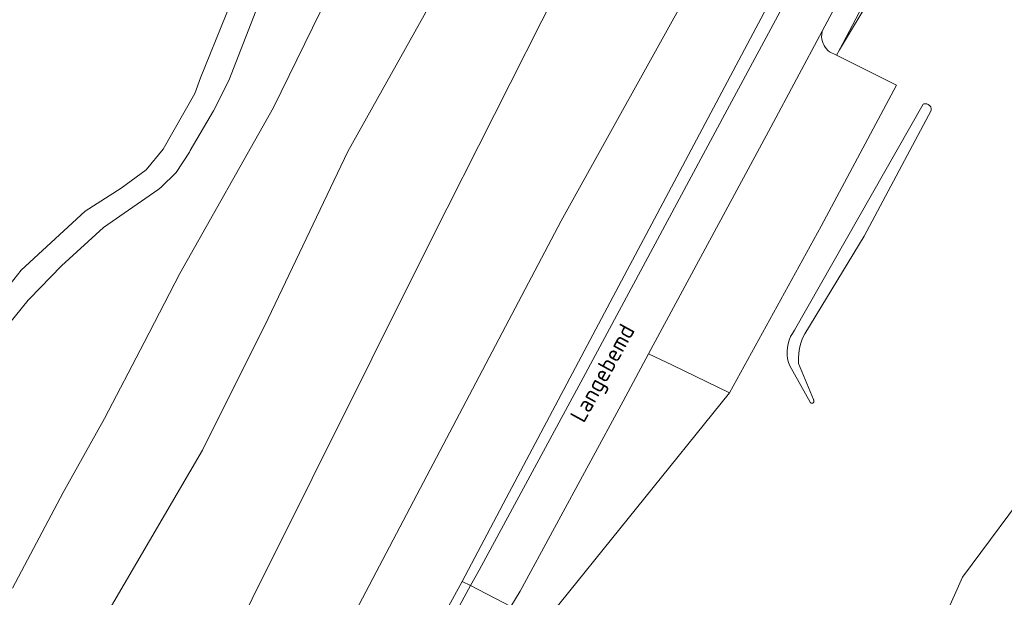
# Model space of a CAD drawing. Extents: x 184422 to 188298, y 343471 to 350189.
# Tile 289 of 513: x 187342 to 187448, y 346782 to 346844. Entities that reach past the tile are written whole.
import ezdxf
from ezdxf.enums import TextEntityAlignment as Align

# ---------------------------------------------------------------- set-up
doc = ezdxf.new("R2010")
doc.units = 0
for name, color, linetype, lineweight in [('B-WA-GR-GRAS-GV', 252, 'Continuous', 13), ('B-WA-GR-GROENVOORZIENING-GV', 252, 'Continuous', 18), ('B-WA-GW-TALUD_KRUIN-G', 252, 'Continuous', 18), ('B-WA-OG-TERREIN_CULTUURSCHEIDING-GV', 252, 'Continuous', 18), ('B-WA-OG-TOPOGRAFIE-T18', 252, 'Continuous', 18), ('B-WA-OG-WATER_BEEK-GV', 252, 'Continuous', 18), ('B-WA-OG-WATER_SLOOT-GV', 252, 'Continuous', 18), ('B-WA-OG-WEG-GV', 252, 'Continuous', 18), ('B-WA-VH-ONVERHARD-GV', 252, 'Continuous', 18), ('B-WA-VH-VERHARDING_ASFALT-GV', 252, 'Continuous', 18), ('B-WA-VH-VERHARDING_HALFVERHARDING_GRIND-GV', 252, 'Continuous', 18)]:
    doc.layers.add(name, color=color, linetype=linetype, lineweight=lineweight)
doc.styles.add('NLCS-ISO-M1000-T18', font='NLCS-ISO.ttf', dxfattribs={"height": 1.8})

msp = doc.modelspace()

# ---------------------------------------------------------------- linework, layer by layer
at = {"layer": 'B-WA-GR-GRAS-GV', "flags": 128}
for points in [[(187338.44, 346812.828), (187342.077, 346817.374), (187348.98, 346823.74), (187352.865, 346826.22), (187355.593, 346828.204), (187357.412, 346830.436), (187360.843, 346836.47), (187361.456, 346838.156), (187366.992, 346851.914), (187371.052, 346860.836), (187376.756, 346876.791), (187376.756, 346880.015), (187376.58, 346880.388), (187376.242, 346880.538), (187375.292, 346880.277), (187375.215, 346880.268), (187341.88, 346870.85)], [(187338.44, 346812.828), (187342.077, 346817.374), (187348.98, 346823.74), (187352.865, 346826.22), (187355.593, 346828.204), (187357.412, 346830.436), (187360.843, 346836.47), (187361.456, 346838.156), (187366.992, 346851.914), (187371.052, 346860.836), (187376.756, 346876.791), (187376.756, 346880.015), (187376.58, 346880.388), (187376.242, 346880.538), (187375.292, 346880.277), (187375.215, 346880.268), (187341.88, 346870.85)], [(187338.44, 346812.828), (187342.077, 346817.374), (187348.98, 346823.74), (187352.865, 346826.22), (187355.593, 346828.204), (187357.412, 346830.436), (187360.843, 346836.47), (187361.456, 346838.156), (187366.992, 346851.914), (187371.052, 346860.836), (187376.756, 346876.791), (187376.756, 346880.015), (187376.58, 346880.388), (187376.242, 346880.538), (187375.292, 346880.277), (187375.215, 346880.268), (187341.88, 346870.85)], [(187370.272, 346852.753), (187364.505, 346837.884), (187362.868, 346834.61), (187360.347, 346830.312), (187360.256, 346830.138), (187358.819, 346827.93), (187357.15, 346826.312), (187356.833, 346826.054), (187350.964, 346821.962), (187346.417, 346817.829), (187342.97, 346814.263), (187342.821, 346814.109), (187338.068, 346808.281)], [(187370.272, 346852.753), (187364.505, 346837.884), (187362.868, 346834.61), (187360.347, 346830.312), (187360.256, 346830.138), (187358.819, 346827.93), (187357.15, 346826.312), (187356.833, 346826.054), (187350.964, 346821.962), (187346.417, 346817.829), (187342.97, 346814.263), (187342.821, 346814.109), (187338.068, 346808.281)], [(187370.272, 346852.753), (187364.505, 346837.884), (187362.868, 346834.61), (187360.347, 346830.312), (187360.256, 346830.138), (187358.819, 346827.93), (187357.15, 346826.312), (187356.833, 346826.054), (187350.964, 346821.962), (187346.417, 346817.829), (187342.97, 346814.263), (187342.821, 346814.109), (187338.068, 346808.281)], [(187341.13, 346782.964), (187346.586, 346793.305), (187351.09, 346801.298), (187355.347, 346809.518), (187359.217, 346816.992), (187369.355, 346834.944), (187377.798, 346852.24)], [(187341.13, 346782.964), (187346.586, 346793.305), (187351.09, 346801.298), (187355.347, 346809.518), (187359.217, 346816.992), (187369.355, 346834.944), (187377.798, 346852.24)], [(187341.13, 346782.964), (187346.586, 346793.305), (187351.09, 346801.298), (187355.347, 346809.518), (187359.217, 346816.992), (187369.355, 346834.944), (187377.798, 346852.24)], [(187387.458, 346779.455), (187389.757, 346783.686), (187394.523, 346792.7), (187406.713, 346815.664), (187410.577, 346822.904), (187426.074, 346852.128)], [(187387.458, 346779.455), (187389.757, 346783.686), (187394.523, 346792.7), (187406.713, 346815.664), (187410.577, 346822.904), (187426.074, 346852.128)], [(187387.458, 346779.455), (187389.757, 346783.686), (187394.523, 346792.7), (187406.713, 346815.664), (187410.577, 346822.904), (187426.074, 346852.128)], [(187415.152, 346849.128), (187400.476, 346822.71), (187385.221, 346793.727), (187374.575, 346773.5)], [(187415.152, 346849.128), (187400.476, 346822.71), (187385.221, 346793.727), (187374.575, 346773.5)], [(187415.152, 346849.128), (187400.476, 346822.71), (187385.221, 346793.727), (187374.575, 346773.5)]]:
    msp.add_lwpolyline(points, dxfattribs=at)
at = {"layer": 'B-WA-GR-GROENVOORZIENING-GV', "flags": 128}
msp.add_lwpolyline([(187325.697, 346663.096), (187337.664, 346685.182), (187350.135, 346708.291), (187362.628, 346731.583), (187375.599, 346755.643), (187380.289, 346764.234), (187388.337, 346778.977), (187390.646, 346783.228), (187389.757, 346783.686), (187387.458, 346779.455), (187379.411, 346764.713), (187374.72, 346756.119), (187361.747, 346732.056), (187349.254, 346708.764), (187336.784, 346685.657), (187312.115, 346640.13)], dxfattribs=at)
msp.add_lwpolyline([(187325.697, 346663.096), (187337.664, 346685.182), (187350.135, 346708.291), (187362.628, 346731.583), (187375.599, 346755.643), (187380.289, 346764.234), (187388.337, 346778.977), (187390.646, 346783.228), (187389.757, 346783.686), (187387.458, 346779.455), (187379.411, 346764.713), (187374.72, 346756.119), (187361.747, 346732.056), (187349.254, 346708.764), (187336.784, 346685.657), (187312.115, 346640.13)], dxfattribs=at)
msp.add_lwpolyline([(187325.697, 346663.096), (187337.664, 346685.182), (187350.135, 346708.291), (187362.628, 346731.583), (187375.599, 346755.643), (187380.289, 346764.234), (187388.337, 346778.977), (187390.646, 346783.228), (187389.757, 346783.686), (187387.458, 346779.455), (187379.411, 346764.713), (187374.72, 346756.119), (187361.747, 346732.056), (187349.254, 346708.764), (187336.784, 346685.657), (187312.115, 346640.13)], dxfattribs=at)
at = {"layer": 'B-WA-GW-TALUD_KRUIN-G', "flags": 128}
msp.add_lwpolyline([(187442.461, 346756.498), (187475.819, 346814.703), (187481.857, 346828.526), (187489.847, 346847.599), (187493.696, 346859.706), (187493.709, 346872.105), (187489.342, 346883.668), (187480.916, 346893.42), (187469.721, 346899.538), (187463.501, 346900.315), (187459.63, 346897.637), (187455.782, 346890.366), (187449.463, 346877.805), (187446.081, 346870.654), (187430.567, 346841.207)], dxfattribs=at)
msp.add_lwpolyline([(187442.461, 346756.498), (187475.819, 346814.703), (187481.857, 346828.526), (187489.847, 346847.599), (187493.696, 346859.706), (187493.709, 346872.105), (187489.342, 346883.668), (187480.916, 346893.42), (187469.721, 346899.538), (187463.501, 346900.315), (187459.63, 346897.637), (187455.782, 346890.366), (187449.463, 346877.805), (187446.081, 346870.654), (187430.567, 346841.207)], dxfattribs=at)
msp.add_lwpolyline([(187442.461, 346756.498), (187475.819, 346814.703), (187481.857, 346828.526), (187489.847, 346847.599), (187493.696, 346859.706), (187493.709, 346872.105), (187489.342, 346883.668), (187480.916, 346893.42), (187469.721, 346899.538), (187463.501, 346900.315), (187459.63, 346897.637), (187455.782, 346890.366), (187449.463, 346877.805), (187446.081, 346870.654), (187430.567, 346841.207)], dxfattribs=at)
at = {"layer": 'B-WA-OG-TERREIN_CULTUURSCHEIDING-GV', "flags": 128}
for points in [[(187442.461, 346756.498), (187475.819, 346814.703), (187481.857, 346828.526), (187489.847, 346847.599), (187493.696, 346859.706), (187493.709, 346872.105), (187489.342, 346883.668), (187480.916, 346893.42), (187469.721, 346899.538), (187463.501, 346900.315), (187459.63, 346897.637), (187455.782, 346890.366), (187449.463, 346877.805), (187446.081, 346870.654), (187430.567, 346841.207), (187447.79, 346869.903), (187455.166, 346881.287), (187465.022, 346891.962), (187479.869, 346880.751), (187484.229, 346861.487), (187480.735, 346850.497), (187473.072, 346832.206), (187469.367, 346822.008)], [(187442.461, 346756.498), (187475.819, 346814.703), (187481.857, 346828.526), (187489.847, 346847.599), (187493.696, 346859.706), (187493.709, 346872.105), (187489.342, 346883.668), (187480.916, 346893.42), (187469.721, 346899.538), (187463.501, 346900.315), (187459.63, 346897.637), (187455.782, 346890.366), (187449.463, 346877.805), (187446.081, 346870.654), (187430.567, 346841.207), (187447.79, 346869.903), (187455.166, 346881.287), (187465.022, 346891.962), (187479.869, 346880.751), (187484.229, 346861.487), (187480.735, 346850.497), (187473.072, 346832.206), (187469.367, 346822.008)], [(187442.461, 346756.498), (187475.819, 346814.703), (187481.857, 346828.526), (187489.847, 346847.599), (187493.696, 346859.706), (187493.709, 346872.105), (187489.342, 346883.668), (187480.916, 346893.42), (187469.721, 346899.538), (187463.501, 346900.315), (187459.63, 346897.637), (187455.782, 346890.366), (187449.463, 346877.805), (187446.081, 346870.654), (187430.567, 346841.207), (187447.79, 346869.903), (187455.166, 346881.287), (187465.022, 346891.962), (187479.869, 346880.751), (187484.229, 346861.487), (187480.735, 346850.497), (187473.072, 346832.206), (187469.367, 346822.008)], [(187469.367, 346822.008), (187473.072, 346832.206), (187480.735, 346850.497), (187484.229, 346861.487), (187479.869, 346880.751), (187465.022, 346891.962), (187455.166, 346881.287), (187447.79, 346869.903), (187430.567, 346841.207), (187430.247, 346840.602), (187436.729, 346837.389), (187428.581, 346822.107), (187418.689, 346804.087), (187398.553, 346779.15), (187431.273, 346762.27), (187437.861, 346770.641), (187443.858, 346784.144), (187459.956, 346805.779)], [(187469.367, 346822.008), (187473.072, 346832.206), (187480.735, 346850.497), (187484.229, 346861.487), (187479.869, 346880.751), (187465.022, 346891.962), (187455.166, 346881.287), (187447.79, 346869.903), (187430.567, 346841.207), (187430.247, 346840.602), (187436.729, 346837.389), (187428.581, 346822.107), (187418.689, 346804.087), (187398.553, 346779.15), (187431.273, 346762.27), (187437.861, 346770.641), (187443.858, 346784.144), (187459.956, 346805.779)], [(187469.367, 346822.008), (187473.072, 346832.206), (187480.735, 346850.497), (187484.229, 346861.487), (187479.869, 346880.751), (187465.022, 346891.962), (187455.166, 346881.287), (187447.79, 346869.903), (187430.567, 346841.207), (187430.247, 346840.602), (187436.729, 346837.389), (187428.581, 346822.107), (187418.689, 346804.087), (187398.553, 346779.15), (187431.273, 346762.27), (187437.861, 346770.641), (187443.858, 346784.144), (187459.956, 346805.779)], [(187459.956, 346805.779), (187443.858, 346784.144), (187437.861, 346770.641)], [(187459.956, 346805.779), (187443.858, 346784.144), (187437.861, 346770.641)], [(187459.956, 346805.779), (187443.858, 346784.144), (187437.861, 346770.641)]]:
    msp.add_lwpolyline(points, dxfattribs=at)
msp.add_lwpolyline([(187440.024, 346835.344), (187440.088, 346835.323), (187440.149, 346835.296), (187440.207, 346835.263), (187440.261, 346835.224), (187440.31, 346835.18), (187440.355, 346835.131), (187440.395, 346835.077), (187440.429, 346835.019), (187440.456, 346834.959), (187440.477, 346834.895), (187440.492, 346834.83), (187440.499, 346834.764), (187440.5, 346834.697), (187440.494, 346834.631), (187433.236, 346821.024), (187426.822, 346810.483), (187426.577, 346809.985), (187426.382, 346809.466), (187426.24, 346808.929), (187426.153, 346808.381), (187426.12, 346807.827), (187426.143, 346807.273), (187427.745, 346803.354), (187427.761, 346803.336), (187427.774, 346803.317), (187427.786, 346803.297), (187427.796, 346803.275), (187427.803, 346803.252), (187427.808, 346803.229), (187427.81, 346803.206), (187427.81, 346803.182), (187427.803, 346803.135), (187427.796, 346803.113), (187427.787, 346803.091), (187427.775, 346803.071), (187427.761, 346803.051), (187427.746, 346803.034), (187427.728, 346803.018), (187427.709, 346803.004), (187427.689, 346802.991), (187427.667, 346802.981), (187427.645, 346802.974), (187427.622, 346802.968), (187427.599, 346802.966), (187427.575, 346802.965), (187427.551, 346802.967), (187427.528, 346802.971), (187427.506, 346802.978), (187427.484, 346802.987), (187427.463, 346802.999), (187427.443, 346803.012), (187427.425, 346803.027), (187427.409, 346803.044), (187427.394, 346803.063), (187427.382, 346803.083), (187425.187, 346806.997), (187425.053, 346807.382), (187424.961, 346807.779), (187424.909, 346808.184), (187424.9, 346808.592), (187424.933, 346808.998), (187425.008, 346809.399), (187425.125, 346809.79), (187425.281, 346810.167), (187425.475, 346810.525), (187425.705, 346810.862), (187439.631, 346835.324), (187439.694, 346835.344), (187439.76, 346835.358), (187439.826, 346835.365), (187439.893, 346835.365)], close=True, dxfattribs=at)
msp.add_lwpolyline([(187440.024, 346835.344), (187440.088, 346835.323), (187440.149, 346835.296), (187440.207, 346835.263), (187440.261, 346835.224), (187440.31, 346835.18), (187440.355, 346835.131), (187440.395, 346835.077), (187440.429, 346835.019), (187440.456, 346834.959), (187440.477, 346834.895), (187440.492, 346834.83), (187440.499, 346834.764), (187440.5, 346834.697), (187440.494, 346834.631), (187433.236, 346821.024), (187426.822, 346810.483), (187426.577, 346809.985), (187426.382, 346809.466), (187426.24, 346808.929), (187426.153, 346808.381), (187426.12, 346807.827), (187426.143, 346807.273), (187427.745, 346803.354), (187427.761, 346803.336), (187427.774, 346803.317), (187427.786, 346803.297), (187427.796, 346803.275), (187427.803, 346803.252), (187427.808, 346803.229), (187427.81, 346803.206), (187427.81, 346803.182), (187427.803, 346803.135), (187427.796, 346803.113), (187427.787, 346803.091), (187427.775, 346803.071), (187427.761, 346803.051), (187427.746, 346803.034), (187427.728, 346803.018), (187427.709, 346803.004), (187427.689, 346802.991), (187427.667, 346802.981), (187427.645, 346802.974), (187427.622, 346802.968), (187427.599, 346802.966), (187427.575, 346802.965), (187427.551, 346802.967), (187427.528, 346802.971), (187427.506, 346802.978), (187427.484, 346802.987), (187427.463, 346802.999), (187427.443, 346803.012), (187427.425, 346803.027), (187427.409, 346803.044), (187427.394, 346803.063), (187427.382, 346803.083), (187425.187, 346806.997), (187425.053, 346807.382), (187424.961, 346807.779), (187424.909, 346808.184), (187424.9, 346808.592), (187424.933, 346808.998), (187425.008, 346809.399), (187425.125, 346809.79), (187425.281, 346810.167), (187425.475, 346810.525), (187425.705, 346810.862), (187439.631, 346835.324), (187439.694, 346835.344), (187439.76, 346835.358), (187439.826, 346835.365), (187439.893, 346835.365)], close=True, dxfattribs=at)
msp.add_lwpolyline([(187440.024, 346835.344), (187440.088, 346835.323), (187440.149, 346835.296), (187440.207, 346835.263), (187440.261, 346835.224), (187440.31, 346835.18), (187440.355, 346835.131), (187440.395, 346835.077), (187440.429, 346835.019), (187440.456, 346834.959), (187440.477, 346834.895), (187440.492, 346834.83), (187440.499, 346834.764), (187440.5, 346834.697), (187440.494, 346834.631), (187433.236, 346821.024), (187426.822, 346810.483), (187426.577, 346809.985), (187426.382, 346809.466), (187426.24, 346808.929), (187426.153, 346808.381), (187426.12, 346807.827), (187426.143, 346807.273), (187427.745, 346803.354), (187427.761, 346803.336), (187427.774, 346803.317), (187427.786, 346803.297), (187427.796, 346803.275), (187427.803, 346803.252), (187427.808, 346803.229), (187427.81, 346803.206), (187427.81, 346803.182), (187427.803, 346803.135), (187427.796, 346803.113), (187427.787, 346803.091), (187427.775, 346803.071), (187427.761, 346803.051), (187427.746, 346803.034), (187427.728, 346803.018), (187427.709, 346803.004), (187427.689, 346802.991), (187427.667, 346802.981), (187427.645, 346802.974), (187427.622, 346802.968), (187427.599, 346802.966), (187427.575, 346802.965), (187427.551, 346802.967), (187427.528, 346802.971), (187427.506, 346802.978), (187427.484, 346802.987), (187427.463, 346802.999), (187427.443, 346803.012), (187427.425, 346803.027), (187427.409, 346803.044), (187427.394, 346803.063), (187427.382, 346803.083), (187425.187, 346806.997), (187425.053, 346807.382), (187424.961, 346807.779), (187424.909, 346808.184), (187424.9, 346808.592), (187424.933, 346808.998), (187425.008, 346809.399), (187425.125, 346809.79), (187425.281, 346810.167), (187425.475, 346810.525), (187425.705, 346810.862), (187439.631, 346835.324), (187439.694, 346835.344), (187439.76, 346835.358), (187439.826, 346835.365), (187439.893, 346835.365)], close=True, dxfattribs=at)
at = {"layer": 'B-WA-OG-WATER_BEEK-GV', "flags": 128}
for points in [[(187421.169, 346893.875), (187400.883, 346887.93), (187398.275, 346874.564), (187393.322, 346861.644), (187388.369, 346849.8), (187377.387, 346830.205), (187368.773, 346812.117), (187361.667, 346797.904), (187347.455, 346773.571), (187321.399, 346728.351), (187311.925, 346710.908), (187299.866, 346689.159), (187292.76, 346672.579), (187277.902, 346646.523), (187269.288, 346627.358), (187255.076, 346603.025), (187242.586, 346579.123), (187235.05, 346563.188), (187223.852, 346542.3), (187219.761, 346537.347), (187213.516, 346525.504), (187202.749, 346505.693), (187194.351, 346486.313)], [(187421.169, 346893.875), (187400.883, 346887.93), (187398.275, 346874.564), (187393.322, 346861.644), (187388.369, 346849.8), (187377.387, 346830.205), (187368.773, 346812.117), (187361.667, 346797.904), (187347.455, 346773.571), (187321.399, 346728.351), (187311.925, 346710.908), (187299.866, 346689.159), (187292.76, 346672.579), (187277.902, 346646.523), (187269.288, 346627.358), (187255.076, 346603.025), (187242.586, 346579.123), (187235.05, 346563.188), (187223.852, 346542.3), (187219.761, 346537.347), (187213.516, 346525.504), (187202.749, 346505.693), (187194.351, 346486.313)], [(187421.169, 346893.875), (187400.883, 346887.93), (187398.275, 346874.564), (187393.322, 346861.644), (187388.369, 346849.8), (187377.387, 346830.205), (187368.773, 346812.117), (187361.667, 346797.904), (187347.455, 346773.571), (187321.399, 346728.351), (187311.925, 346710.908), (187299.866, 346689.159), (187292.76, 346672.579), (187277.902, 346646.523), (187269.288, 346627.358), (187255.076, 346603.025), (187242.586, 346579.123), (187235.05, 346563.188), (187223.852, 346542.3), (187219.761, 346537.347), (187213.516, 346525.504), (187202.749, 346505.693), (187194.351, 346486.313)], [(187208.165, 346485.175), (187209.84, 346488.981), (187209.992, 346491.265), (187210.297, 346493.245), (187211.667, 346494.158), (187213.342, 346495.376), (187218.367, 346505.883), (187226.005, 346520.336), (187235.911, 346537.778), (187248.185, 346560.604), (187257.66, 346578.046), (187264.766, 346591.397), (187271.657, 346605.394), (187283.285, 346625.205), (187296.851, 346648.676), (187310.202, 346674.732), (187323.122, 346696.912), (187354.131, 346755.914), (187386.431, 346820.73), (187406.888, 346861.213), (187418.947, 346882.101), (187421.169, 346893.875)], [(187208.165, 346485.175), (187209.84, 346488.981), (187209.992, 346491.265), (187210.297, 346493.245), (187211.667, 346494.158), (187213.342, 346495.376), (187218.367, 346505.883), (187226.005, 346520.336), (187235.911, 346537.778), (187248.185, 346560.604), (187257.66, 346578.046), (187264.766, 346591.397), (187271.657, 346605.394), (187283.285, 346625.205), (187296.851, 346648.676), (187310.202, 346674.732), (187323.122, 346696.912), (187354.131, 346755.914), (187386.431, 346820.73), (187406.888, 346861.213), (187418.947, 346882.101), (187421.169, 346893.875)], [(187208.165, 346485.175), (187209.84, 346488.981), (187209.992, 346491.265), (187210.297, 346493.245), (187211.667, 346494.158), (187213.342, 346495.376), (187218.367, 346505.883), (187226.005, 346520.336), (187235.911, 346537.778), (187248.185, 346560.604), (187257.66, 346578.046), (187264.766, 346591.397), (187271.657, 346605.394), (187283.285, 346625.205), (187296.851, 346648.676), (187310.202, 346674.732), (187323.122, 346696.912), (187354.131, 346755.914), (187386.431, 346820.73), (187406.888, 346861.213), (187418.947, 346882.101), (187421.169, 346893.875)]]:
    msp.add_lwpolyline(points, dxfattribs=at)
at = {"layer": 'B-WA-OG-WATER_SLOOT-GV', "flags": 128}
for points in [[(187315.743, 346666.66), (187320.749, 346673.07), (187327.326, 346685.378), (187332.689, 346695.639), (187344.619, 346716.658), (187347.122, 346722.64), (187354.915, 346738.157), (187374.575, 346773.5), (187385.221, 346793.727), (187400.476, 346822.71), (187415.152, 346849.128), (187418.606, 346854.524), (187422.404, 346868.165), (187430.002, 346895.015), (187430.822, 346895.986), (187431.366, 346896.153), (187431.636, 346896.943), (187428.633, 346896.063), (187421.169, 346893.875)], [(187315.743, 346666.66), (187320.749, 346673.07), (187327.326, 346685.378), (187332.689, 346695.639), (187344.619, 346716.658), (187347.122, 346722.64), (187354.915, 346738.157), (187374.575, 346773.5), (187385.221, 346793.727), (187400.476, 346822.71), (187415.152, 346849.128), (187418.606, 346854.524), (187422.404, 346868.165), (187430.002, 346895.015), (187430.822, 346895.986), (187431.366, 346896.153), (187431.636, 346896.943), (187428.633, 346896.063), (187421.169, 346893.875)], [(187315.743, 346666.66), (187320.749, 346673.07), (187327.326, 346685.378), (187332.689, 346695.639), (187344.619, 346716.658), (187347.122, 346722.64), (187354.915, 346738.157), (187374.575, 346773.5), (187385.221, 346793.727), (187400.476, 346822.71), (187415.152, 346849.128), (187418.606, 346854.524), (187422.404, 346868.165), (187430.002, 346895.015), (187430.822, 346895.986), (187431.366, 346896.153), (187431.636, 346896.943), (187428.633, 346896.063), (187421.169, 346893.875)], [(187421.169, 346893.875), (187418.947, 346882.101), (187406.888, 346861.213), (187386.431, 346820.73), (187354.131, 346755.914), (187323.122, 346696.912), (187310.202, 346674.732), (187296.851, 346648.676), (187283.285, 346625.205), (187271.657, 346605.394), (187264.766, 346591.397), (187257.66, 346578.046), (187248.185, 346560.604), (187235.911, 346537.778), (187226.005, 346520.336), (187218.367, 346505.883), (187213.342, 346495.376), (187211.667, 346494.158), (187210.297, 346493.245), (187209.992, 346491.265), (187209.84, 346488.981), (187208.165, 346485.175)], [(187421.169, 346893.875), (187418.947, 346882.101), (187406.888, 346861.213), (187386.431, 346820.73), (187354.131, 346755.914), (187323.122, 346696.912), (187310.202, 346674.732), (187296.851, 346648.676), (187283.285, 346625.205), (187271.657, 346605.394), (187264.766, 346591.397), (187257.66, 346578.046), (187248.185, 346560.604), (187235.911, 346537.778), (187226.005, 346520.336), (187218.367, 346505.883), (187213.342, 346495.376), (187211.667, 346494.158), (187210.297, 346493.245), (187209.992, 346491.265), (187209.84, 346488.981), (187208.165, 346485.175)], [(187421.169, 346893.875), (187418.947, 346882.101), (187406.888, 346861.213), (187386.431, 346820.73), (187354.131, 346755.914), (187323.122, 346696.912), (187310.202, 346674.732), (187296.851, 346648.676), (187283.285, 346625.205), (187271.657, 346605.394), (187264.766, 346591.397), (187257.66, 346578.046), (187248.185, 346560.604), (187235.911, 346537.778), (187226.005, 346520.336), (187218.367, 346505.883), (187213.342, 346495.376), (187211.667, 346494.158), (187210.297, 346493.245), (187209.992, 346491.265), (187209.84, 346488.981), (187208.165, 346485.175)], [(187321.399, 346728.351), (187347.455, 346773.571), (187361.667, 346797.904), (187368.773, 346812.117), (187377.387, 346830.205), (187388.369, 346849.8), (187393.322, 346861.644), (187398.275, 346874.564), (187400.883, 346887.93), (187394.059, 346885.93), (187391.63, 346885.218), (187391.644, 346884.787), (187390.581, 346884.356), (187392.579, 346885.165), (187390.803, 346878.25), (187385.239, 346866.147), (187377.798, 346852.24), (187369.355, 346834.944), (187359.217, 346816.992), (187355.347, 346809.518), (187351.09, 346801.298), (187346.586, 346793.305), (187341.13, 346782.964)], [(187321.399, 346728.351), (187347.455, 346773.571), (187361.667, 346797.904), (187368.773, 346812.117), (187377.387, 346830.205), (187388.369, 346849.8), (187393.322, 346861.644), (187398.275, 346874.564), (187400.883, 346887.93), (187394.059, 346885.93), (187391.63, 346885.218), (187391.644, 346884.787), (187390.581, 346884.356), (187392.579, 346885.165), (187390.803, 346878.25), (187385.239, 346866.147), (187377.798, 346852.24), (187369.355, 346834.944), (187359.217, 346816.992), (187355.347, 346809.518), (187351.09, 346801.298), (187346.586, 346793.305), (187341.13, 346782.964)], [(187321.399, 346728.351), (187347.455, 346773.571), (187361.667, 346797.904), (187368.773, 346812.117), (187377.387, 346830.205), (187388.369, 346849.8), (187393.322, 346861.644), (187398.275, 346874.564), (187400.883, 346887.93), (187394.059, 346885.93), (187391.63, 346885.218), (187391.644, 346884.787), (187390.581, 346884.356), (187392.579, 346885.165), (187390.803, 346878.25), (187385.239, 346866.147), (187377.798, 346852.24), (187369.355, 346834.944), (187359.217, 346816.992), (187355.347, 346809.518), (187351.09, 346801.298), (187346.586, 346793.305), (187341.13, 346782.964)]]:
    msp.add_lwpolyline(points, dxfattribs=at)
msp.add_lwpolyline([(187427.81, 346803.182), (187427.81, 346803.206), (187427.808, 346803.229), (187427.803, 346803.252), (187427.796, 346803.275), (187427.786, 346803.297), (187427.774, 346803.317), (187427.761, 346803.336), (187427.745, 346803.354), (187426.143, 346807.273), (187426.12, 346807.827), (187426.153, 346808.381), (187426.24, 346808.929), (187426.382, 346809.466), (187426.577, 346809.985), (187426.822, 346810.483), (187433.236, 346821.024), (187440.494, 346834.631), (187440.5, 346834.697), (187440.499, 346834.764), (187440.492, 346834.83), (187440.477, 346834.895), (187440.456, 346834.959), (187440.429, 346835.019), (187440.395, 346835.077), (187440.355, 346835.131), (187440.31, 346835.18), (187440.261, 346835.224), (187440.207, 346835.263), (187440.149, 346835.296), (187440.088, 346835.323), (187440.024, 346835.344), (187439.893, 346835.365), (187439.826, 346835.365), (187439.76, 346835.358), (187439.694, 346835.344), (187439.631, 346835.324), (187425.705, 346810.862), (187425.475, 346810.525), (187425.281, 346810.167), (187425.125, 346809.79), (187425.008, 346809.399), (187424.933, 346808.998), (187424.9, 346808.592), (187424.909, 346808.184), (187424.961, 346807.779), (187425.053, 346807.382), (187425.187, 346806.997), (187427.382, 346803.083), (187427.394, 346803.063), (187427.409, 346803.044), (187427.425, 346803.027), (187427.443, 346803.012), (187427.463, 346802.999), (187427.484, 346802.987), (187427.506, 346802.978), (187427.528, 346802.971), (187427.551, 346802.967), (187427.575, 346802.965), (187427.599, 346802.966), (187427.622, 346802.968), (187427.645, 346802.974), (187427.667, 346802.981), (187427.689, 346802.991), (187427.709, 346803.004), (187427.728, 346803.018), (187427.746, 346803.034), (187427.761, 346803.051), (187427.775, 346803.071), (187427.787, 346803.091), (187427.796, 346803.113), (187427.803, 346803.135)], close=True, dxfattribs=at)
msp.add_lwpolyline([(187427.81, 346803.182), (187427.81, 346803.206), (187427.808, 346803.229), (187427.803, 346803.252), (187427.796, 346803.275), (187427.786, 346803.297), (187427.774, 346803.317), (187427.761, 346803.336), (187427.745, 346803.354), (187426.143, 346807.273), (187426.12, 346807.827), (187426.153, 346808.381), (187426.24, 346808.929), (187426.382, 346809.466), (187426.577, 346809.985), (187426.822, 346810.483), (187433.236, 346821.024), (187440.494, 346834.631), (187440.5, 346834.697), (187440.499, 346834.764), (187440.492, 346834.83), (187440.477, 346834.895), (187440.456, 346834.959), (187440.429, 346835.019), (187440.395, 346835.077), (187440.355, 346835.131), (187440.31, 346835.18), (187440.261, 346835.224), (187440.207, 346835.263), (187440.149, 346835.296), (187440.088, 346835.323), (187440.024, 346835.344), (187439.893, 346835.365), (187439.826, 346835.365), (187439.76, 346835.358), (187439.694, 346835.344), (187439.631, 346835.324), (187425.705, 346810.862), (187425.475, 346810.525), (187425.281, 346810.167), (187425.125, 346809.79), (187425.008, 346809.399), (187424.933, 346808.998), (187424.9, 346808.592), (187424.909, 346808.184), (187424.961, 346807.779), (187425.053, 346807.382), (187425.187, 346806.997), (187427.382, 346803.083), (187427.394, 346803.063), (187427.409, 346803.044), (187427.425, 346803.027), (187427.443, 346803.012), (187427.463, 346802.999), (187427.484, 346802.987), (187427.506, 346802.978), (187427.528, 346802.971), (187427.551, 346802.967), (187427.575, 346802.965), (187427.599, 346802.966), (187427.622, 346802.968), (187427.645, 346802.974), (187427.667, 346802.981), (187427.689, 346802.991), (187427.709, 346803.004), (187427.728, 346803.018), (187427.746, 346803.034), (187427.761, 346803.051), (187427.775, 346803.071), (187427.787, 346803.091), (187427.796, 346803.113), (187427.803, 346803.135)], close=True, dxfattribs=at)
msp.add_lwpolyline([(187427.81, 346803.182), (187427.81, 346803.206), (187427.808, 346803.229), (187427.803, 346803.252), (187427.796, 346803.275), (187427.786, 346803.297), (187427.774, 346803.317), (187427.761, 346803.336), (187427.745, 346803.354), (187426.143, 346807.273), (187426.12, 346807.827), (187426.153, 346808.381), (187426.24, 346808.929), (187426.382, 346809.466), (187426.577, 346809.985), (187426.822, 346810.483), (187433.236, 346821.024), (187440.494, 346834.631), (187440.5, 346834.697), (187440.499, 346834.764), (187440.492, 346834.83), (187440.477, 346834.895), (187440.456, 346834.959), (187440.429, 346835.019), (187440.395, 346835.077), (187440.355, 346835.131), (187440.31, 346835.18), (187440.261, 346835.224), (187440.207, 346835.263), (187440.149, 346835.296), (187440.088, 346835.323), (187440.024, 346835.344), (187439.893, 346835.365), (187439.826, 346835.365), (187439.76, 346835.358), (187439.694, 346835.344), (187439.631, 346835.324), (187425.705, 346810.862), (187425.475, 346810.525), (187425.281, 346810.167), (187425.125, 346809.79), (187425.008, 346809.399), (187424.933, 346808.998), (187424.9, 346808.592), (187424.909, 346808.184), (187424.961, 346807.779), (187425.053, 346807.382), (187425.187, 346806.997), (187427.382, 346803.083), (187427.394, 346803.063), (187427.409, 346803.044), (187427.425, 346803.027), (187427.443, 346803.012), (187427.463, 346802.999), (187427.484, 346802.987), (187427.506, 346802.978), (187427.528, 346802.971), (187427.551, 346802.967), (187427.575, 346802.965), (187427.599, 346802.966), (187427.622, 346802.968), (187427.645, 346802.974), (187427.667, 346802.981), (187427.689, 346802.991), (187427.709, 346803.004), (187427.728, 346803.018), (187427.746, 346803.034), (187427.761, 346803.051), (187427.775, 346803.071), (187427.787, 346803.091), (187427.796, 346803.113), (187427.803, 346803.135)], close=True, dxfattribs=at)
at = {"layer": 'B-WA-OG-WEG-GV', "flags": 128}
for points in [[(187436.438, 346898.928), (187431.807, 346897.674), (187431.636, 346896.943), (187431.366, 346896.153), (187434.491, 346897.109), (187436.477, 346897.368), (187438.722, 346897.411), (187440.88, 346896.979), (187442.65, 346895.857), (187443.686, 346893.957), (187444.29, 346891.626), (187444.333, 346889.511), (187443.945, 346886.317), (187441.873, 346881.871), (187429.527, 346858.56), (187426.074, 346852.128), (187410.577, 346822.904), (187406.713, 346815.664), (187394.523, 346792.7), (187389.757, 346783.686)], [(187436.438, 346898.928), (187431.807, 346897.674), (187431.636, 346896.943), (187431.366, 346896.153), (187434.491, 346897.109), (187436.477, 346897.368), (187438.722, 346897.411), (187440.88, 346896.979), (187442.65, 346895.857), (187443.686, 346893.957), (187444.29, 346891.626), (187444.333, 346889.511), (187443.945, 346886.317), (187441.873, 346881.871), (187429.527, 346858.56), (187426.074, 346852.128), (187410.577, 346822.904), (187406.713, 346815.664), (187394.523, 346792.7), (187389.757, 346783.686)], [(187436.438, 346898.928), (187431.807, 346897.674), (187431.636, 346896.943), (187431.366, 346896.153), (187434.491, 346897.109), (187436.477, 346897.368), (187438.722, 346897.411), (187440.88, 346896.979), (187442.65, 346895.857), (187443.686, 346893.957), (187444.29, 346891.626), (187444.333, 346889.511), (187443.945, 346886.317), (187441.873, 346881.871), (187429.527, 346858.56), (187426.074, 346852.128), (187410.577, 346822.904), (187406.713, 346815.664), (187394.523, 346792.7), (187389.757, 346783.686)], [(187389.757, 346783.686), (187390.646, 346783.228), (187391.6, 346784.914), (187402.858, 346805.715), (187418.421, 346834.693), (187431.838, 346859.626), (187444.272, 346882.962)], [(187389.757, 346783.686), (187390.646, 346783.228), (187391.6, 346784.914), (187402.858, 346805.715), (187418.421, 346834.693), (187431.838, 346859.626), (187444.272, 346882.962)], [(187389.757, 346783.686), (187390.646, 346783.228), (187391.6, 346784.914), (187402.858, 346805.715), (187418.421, 346834.693), (187431.838, 346859.626), (187444.272, 346882.962)], [(187448.65, 346880.231), (187438.281, 346861.164), (187428.682, 346843.217), (187428.639, 346842.567), (187428.668, 346842.336), (187428.721, 346842.109), (187428.798, 346841.888), (187428.898, 346841.677), (187429.019, 346841.478), (187429.161, 346841.293), (187429.321, 346841.123), (187429.499, 346840.972), (187430.247, 346840.602), (187430.567, 346841.207), (187446.081, 346870.654), (187449.463, 346877.805)], [(187448.65, 346880.231), (187438.281, 346861.164), (187428.682, 346843.217), (187428.639, 346842.567), (187428.668, 346842.336), (187428.721, 346842.109), (187428.798, 346841.888), (187428.898, 346841.677), (187429.019, 346841.478), (187429.161, 346841.293), (187429.321, 346841.123), (187429.499, 346840.972), (187430.247, 346840.602), (187430.567, 346841.207), (187446.081, 346870.654), (187449.463, 346877.805)], [(187448.65, 346880.231), (187438.281, 346861.164), (187428.682, 346843.217), (187428.639, 346842.567), (187428.668, 346842.336), (187428.721, 346842.109), (187428.798, 346841.888), (187428.898, 346841.677), (187429.019, 346841.478), (187429.161, 346841.293), (187429.321, 346841.123), (187429.499, 346840.972), (187430.247, 346840.602), (187430.567, 346841.207), (187446.081, 346870.654), (187449.463, 346877.805)]]:
    msp.add_lwpolyline(points, dxfattribs=at)
msp.add_lwpolyline([(187395.019, 346780.972), (187397.901, 346779.486), (187398.553, 346779.15), (187418.689, 346804.087), (187412.499, 346807.068), (187409.915, 346808.313), (187407.155, 346803.192), (187396.031, 346782.639)], close=True, dxfattribs=at)
msp.add_lwpolyline([(187395.019, 346780.972), (187397.901, 346779.486), (187398.553, 346779.15), (187418.689, 346804.087), (187412.499, 346807.068), (187409.915, 346808.313), (187407.155, 346803.192), (187396.031, 346782.639)], close=True, dxfattribs=at)
msp.add_lwpolyline([(187395.019, 346780.972), (187397.901, 346779.486), (187398.553, 346779.15), (187418.689, 346804.087), (187412.499, 346807.068), (187409.915, 346808.313), (187407.155, 346803.192), (187396.031, 346782.639)], close=True, dxfattribs=at)
at = {"layer": 'B-WA-VH-ONVERHARD-GV', "flags": 128}
for points in [[(187338.068, 346808.281), (187342.821, 346814.109), (187342.97, 346814.263), (187346.417, 346817.829), (187350.964, 346821.962), (187356.833, 346826.054), (187357.15, 346826.312), (187358.819, 346827.93), (187360.256, 346830.138), (187360.347, 346830.312), (187362.868, 346834.61), (187364.505, 346837.884), (187370.272, 346852.753)], [(187338.068, 346808.281), (187342.821, 346814.109), (187342.97, 346814.263), (187346.417, 346817.829), (187350.964, 346821.962), (187356.833, 346826.054), (187357.15, 346826.312), (187358.819, 346827.93), (187360.256, 346830.138), (187360.347, 346830.312), (187362.868, 346834.61), (187364.505, 346837.884), (187370.272, 346852.753)], [(187338.068, 346808.281), (187342.821, 346814.109), (187342.97, 346814.263), (187346.417, 346817.829), (187350.964, 346821.962), (187356.833, 346826.054), (187357.15, 346826.312), (187358.819, 346827.93), (187360.256, 346830.138), (187360.347, 346830.312), (187362.868, 346834.61), (187364.505, 346837.884), (187370.272, 346852.753)], [(187366.992, 346851.914), (187361.456, 346838.156), (187360.843, 346836.47), (187357.412, 346830.436), (187355.593, 346828.204), (187352.865, 346826.22), (187348.98, 346823.74), (187342.077, 346817.374), (187338.44, 346812.828)], [(187366.992, 346851.914), (187361.456, 346838.156), (187360.843, 346836.47), (187357.412, 346830.436), (187355.593, 346828.204), (187352.865, 346826.22), (187348.98, 346823.74), (187342.077, 346817.374), (187338.44, 346812.828)], [(187366.992, 346851.914), (187361.456, 346838.156), (187360.843, 346836.47), (187357.412, 346830.436), (187355.593, 346828.204), (187352.865, 346826.22), (187348.98, 346823.74), (187342.077, 346817.374), (187338.44, 346812.828)]]:
    msp.add_lwpolyline(points, dxfattribs=at)
at = {"layer": 'B-WA-VH-VERHARDING_ASFALT-GV', "flags": 128}
for points in [[(187444.272, 346882.962), (187431.838, 346859.626), (187418.421, 346834.693), (187402.858, 346805.715), (187391.6, 346784.914), (187390.646, 346783.228)], [(187444.272, 346882.962), (187431.838, 346859.626), (187418.421, 346834.693), (187402.858, 346805.715), (187391.6, 346784.914), (187390.646, 346783.228)], [(187444.272, 346882.962), (187431.838, 346859.626), (187418.421, 346834.693), (187402.858, 346805.715), (187391.6, 346784.914), (187390.646, 346783.228)], [(187390.646, 346783.228), (187395.019, 346780.972), (187396.031, 346782.639), (187407.155, 346803.192), (187409.915, 346808.313), (187423.125, 346832.827), (187428.682, 346843.217), (187438.281, 346861.164), (187448.65, 346880.231)], [(187390.646, 346783.228), (187395.019, 346780.972), (187396.031, 346782.639), (187407.155, 346803.192), (187409.915, 346808.313), (187423.125, 346832.827), (187428.682, 346843.217), (187438.281, 346861.164), (187448.65, 346880.231)], [(187390.646, 346783.228), (187395.019, 346780.972), (187396.031, 346782.639), (187407.155, 346803.192), (187409.915, 346808.313), (187423.125, 346832.827), (187428.682, 346843.217), (187438.281, 346861.164), (187448.65, 346880.231)], [(187329.902, 346660.473), (187341.921, 346682.699), (187354.262, 346705.486), (187367.294, 346729.353), (187379.923, 346752.971), (187384.731, 346761.89), (187392.761, 346776.784), (187395.019, 346780.972), (187390.646, 346783.228), (187388.337, 346778.977), (187380.289, 346764.234), (187375.599, 346755.643), (187362.628, 346731.583), (187350.135, 346708.291), (187337.664, 346685.182), (187325.697, 346663.096)], [(187329.902, 346660.473), (187341.921, 346682.699), (187354.262, 346705.486), (187367.294, 346729.353), (187379.923, 346752.971), (187384.731, 346761.89), (187392.761, 346776.784), (187395.019, 346780.972), (187390.646, 346783.228), (187388.337, 346778.977), (187380.289, 346764.234), (187375.599, 346755.643), (187362.628, 346731.583), (187350.135, 346708.291), (187337.664, 346685.182), (187325.697, 346663.096)], [(187329.902, 346660.473), (187341.921, 346682.699), (187354.262, 346705.486), (187367.294, 346729.353), (187379.923, 346752.971), (187384.731, 346761.89), (187392.761, 346776.784), (187395.019, 346780.972), (187390.646, 346783.228), (187388.337, 346778.977), (187380.289, 346764.234), (187375.599, 346755.643), (187362.628, 346731.583), (187350.135, 346708.291), (187337.664, 346685.182), (187325.697, 346663.096)]]:
    msp.add_lwpolyline(points, dxfattribs=at)
at = {"layer": 'B-WA-VH-VERHARDING_HALFVERHARDING_GRIND-GV', "flags": 128}
msp.add_lwpolyline([(187429.499, 346840.972), (187429.321, 346841.123), (187429.161, 346841.293), (187429.019, 346841.478), (187428.898, 346841.677), (187428.798, 346841.888), (187428.721, 346842.109), (187428.668, 346842.336), (187428.639, 346842.567), (187428.682, 346843.217), (187423.125, 346832.827), (187409.915, 346808.313), (187412.499, 346807.068), (187418.689, 346804.087), (187428.581, 346822.107), (187436.729, 346837.389), (187430.247, 346840.602)], close=True, dxfattribs=at)
msp.add_lwpolyline([(187429.499, 346840.972), (187429.321, 346841.123), (187429.161, 346841.293), (187429.019, 346841.478), (187428.898, 346841.677), (187428.798, 346841.888), (187428.721, 346842.109), (187428.668, 346842.336), (187428.639, 346842.567), (187428.682, 346843.217), (187423.125, 346832.827), (187409.915, 346808.313), (187412.499, 346807.068), (187418.689, 346804.087), (187428.581, 346822.107), (187436.729, 346837.389), (187430.247, 346840.602)], close=True, dxfattribs=at)
msp.add_lwpolyline([(187429.499, 346840.972), (187429.321, 346841.123), (187429.161, 346841.293), (187429.019, 346841.478), (187428.898, 346841.677), (187428.798, 346841.888), (187428.721, 346842.109), (187428.668, 346842.336), (187428.639, 346842.567), (187428.682, 346843.217), (187423.125, 346832.827), (187409.915, 346808.313), (187412.499, 346807.068), (187418.689, 346804.087), (187428.581, 346822.107), (187436.729, 346837.389), (187430.247, 346840.602)], close=True, dxfattribs=at)

# ---------------------------------------------------------------- texts
at = {"layer": 'B-WA-OG-TOPOGRAFIE-T18', "style": 'NLCS-ISO-M1000-T18'}
msp.add_text('Langebemd', height=1.8, rotation=61.2, dxfattribs=at).set_placement((187405.154, 346806.116), align=Align.MIDDLE)
msp.add_text('Langebemd', height=1.8, rotation=61.2, dxfattribs=at).set_placement((187405.154, 346806.116), align=Align.MIDDLE)
msp.add_text('Langebemd', height=1.8, rotation=61.2, dxfattribs=at).set_placement((187405.154, 346806.116), align=Align.MIDDLE)

doc.saveas('drawing.dxf')
